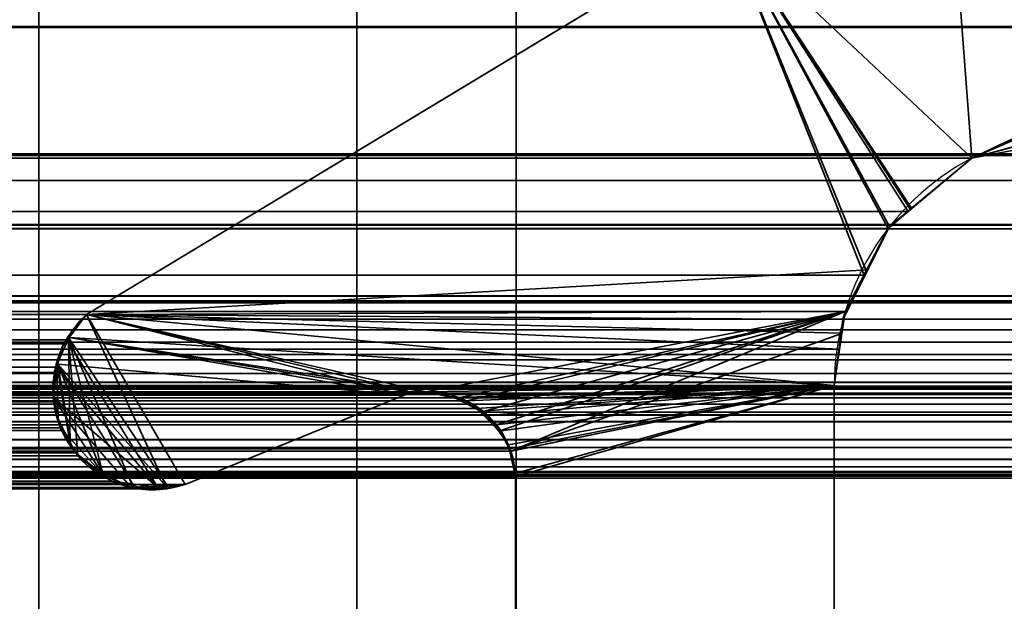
# Model space of a CAD drawing. Header units: millimetres. Extents: x -603 to 3703, y -115 to 249.
# Tile 427 of 656: x 401.44 to 404.53, y 11.15 to 12.98. Entities that reach past the tile are written whole.
import ezdxf

# ---------------------------------------------------------------- set-up
doc = ezdxf.new("R2010")
doc.units = ezdxf.units.MM
doc.layers.add('151', color=7, linetype='Continuous', true_color=0xffffff)

# ---------------------------------------------------------------- blocks, each defined once
blk = doc.blocks.new('UG_SURFACE_001')
at = {"layer": '151', "color": 252, "linetype": 'Continuous', "lineweight": 35}
for points in [[(603, -13.4, 2212.25), (603, 230.4, 2212.25), (-603, 230.4, 2212.25), (-603, -13.4, 2212.25)], [(-453, -13.4, 2062.2499), (-453, 230.4, 2062.2499), (453, 230.4, 2062.2499), (453, -13.4, 2062.2499)]]:
    blk.add_3dface(points, dxfattribs=at)
blk = doc.blocks.new('UG_SURFACE_062')
at = {"layer": '151', "color": 7, "linetype": 'Continuous', "lineweight": 35}
for points in [[(406.2989, 13.0566, 2015.5489), (404.4322, 12.5427, 2013.6821), (404.3656, 13.4315, 2013.6156), (406.7246, 13.9851, 2015.9745)], [(403.663, 13.2666, 2012.913), (404.3656, 13.4315, 2013.6156), (404.4322, 12.5427, 2013.6821), (404.2326, 12.3749, 2013.4826)], [(403.663, 13.2666, 2012.913), (401.6499, 12.0514, 2010.9), (-401.6499, 12.0514, 2010.9), (-403.663, 13.2666, 2012.913)], [(404.0937, 12.1752, 2013.3438), (404.0347, 12.0607, 2013.2847), (401.6499, 12.0514, 2010.9), (403.663, 13.2666, 2012.913)], [(403.663, 13.2666, 2012.913), (404.1691, 12.3216, 2013.4192), (404.0937, 12.1752, 2013.3438)], [(404.2326, 12.3749, 2013.4826), (404.1691, 12.3216, 2013.4192), (403.663, 13.2666, 2012.913)], [(406.9324, 13.231, 2016.1824), (408.4286, 12.9555, 2017.6785), (-408.4429, 13.138, 2017.6928)], [(-408.0881, 13.2339, 2017.338), (-406.3101, 12.8978, 2015.5602), (406.2989, 13.0566, 2015.5489)], [(413.4445, 12.0875, 2022.6946), (411.652, 13.1555, 2020.9019), (-411.652, 13.1555, 2020.9019), (-413.4445, 12.0875, 2022.6946)], [(-410.595, 12.5565, 2019.845), (-408.4429, 13.138, 2017.6928), (408.4286, 12.9555, 2017.6785)], [(406.2989, 13.0566, 2015.5489), (-406.3101, 12.8978, 2015.5602), (-404.4322, 12.5427, 2013.6821)], [(-404.4322, 12.5427, 2013.6821), (404.4322, 12.5427, 2013.6821), (406.2989, 13.0566, 2015.5489)], [(408.4286, 12.9555, 2017.6785), (410.595, 12.5565, 2019.845), (-410.595, 12.5565, 2019.845)], [(-410.7077, 12.4722, 2019.9578), (-410.595, 12.5565, 2019.845), (410.595, 12.5565, 2019.845)], [(410.595, 12.5565, 2019.845), (410.605, 12.552, 2019.855), (-410.7077, 12.4722, 2019.9578)], [(410.605, 12.552, 2019.855), (410.7073, 12.4721, 2019.9573), (-410.7077, 12.4722, 2019.9578)], [(404.4322, 12.5427, 2013.6821), (-404.4322, 12.5427, 2013.6821), (-404.2326, 12.3749, 2013.4826), (404.2326, 12.3749, 2013.4826)], [(410.886, 12.3326, 2020.1359), (-410.8725, 12.3488, 2020.1225), (-410.7077, 12.4722, 2019.9578)], [(-410.7077, 12.4722, 2019.9578), (410.7073, 12.4721, 2019.9573), (410.886, 12.3326, 2020.1359)], [(410.886, 12.3326, 2020.1359), (-410.8901, 12.318, 2020.1402), (-410.8725, 12.3488, 2020.1225)], [(404.1691, 12.3216, 2013.4192), (-404.2326, 12.3749, 2013.4826), (-404.1691, 12.3216, 2013.4192)], [(404.1691, 12.3216, 2013.4192), (404.2326, 12.3749, 2013.4826), (-404.2326, 12.3749, 2013.4826)], [(411.0107, 12.1085, 2020.2608), (-411.0101, 12.1078, 2020.2601), (-410.8901, 12.318, 2020.1402)], [(410.886, 12.3326, 2020.1359), (410.8926, 12.3208, 2020.1426), (-410.8901, 12.318, 2020.1402)], [(-410.8901, 12.318, 2020.1402), (410.8926, 12.3208, 2020.1426), (411.0107, 12.1085, 2020.2608)], [(-404.1691, 12.3216, 2013.4192), (404.0937, 12.1752, 2013.3438), (404.1691, 12.3216, 2013.4192)], [(-404.1691, 12.3216, 2013.4192), (-404.0937, 12.1752, 2013.3438), (404.0937, 12.1752, 2013.3438)], [(404.0347, 12.0607, 2013.2847), (-404.0937, 12.1752, 2013.3438), (-404.0347, 12.0607, 2013.2847)], [(404.0347, 12.0607, 2013.2847), (404.0937, 12.1752, 2013.3438), (-404.0937, 12.1752, 2013.3438)], [(411.0184, 12.0946, 2020.2684), (-411.0196, 12.0912, 2020.2696), (-411.0101, 12.1078, 2020.2601)], [(-411.0101, 12.1078, 2020.2601), (411.0107, 12.1085, 2020.2608), (411.0184, 12.0946, 2020.2684)], [(413.4445, 12.0875, 2022.6946), (-413.4445, 12.0875, 2022.6946), (-413.4978, 12.0368, 2022.7478), (413.4978, 12.0368, 2022.7478)], [(411.0184, 12.0946, 2020.2684), (-411.0615, 11.8663, 2020.3116), (-411.0196, 12.0912, 2020.2696)], [(411.0184, 12.0946, 2020.2684), (411.0615, 11.8663, 2020.3116), (-411.0615, 11.8663, 2020.3116)], [(-404.0347, 12.0607, 2013.2847), (404.0171, 11.9423, 2013.267), (404.0347, 12.0607, 2013.2847)], [(-404.0347, 12.0607, 2013.2847), (-404.0171, 11.9423, 2013.267), (404.0171, 11.9423, 2013.267)], [(-401.5873, 11.9733, 2010.8373), (-401.6499, 12.0514, 2010.9), (401.6499, 12.0514, 2010.9)], [(401.6499, 12.0514, 2010.9), (401.5881, 11.972, 2010.838), (-401.5873, 11.9733, 2010.8373)], [(401.9031, 11.5036, 2011.153), (401.8747, 11.5076, 2011.1246), (401.5881, 11.972, 2010.838), (401.6499, 12.0514, 2010.9)], [(401.6499, 12.0514, 2010.9), (404.0347, 12.0607, 2013.2847), (404.0171, 11.9423, 2013.267)], [(401.6499, 12.0514, 2010.9), (401.96, 11.5173, 2011.21), (401.9031, 11.5036, 2011.153)], [(401.6499, 12.0514, 2010.9), (402.6485, 11.798, 2011.8985), (401.96, 11.5173, 2011.21)], [(401.6499, 12.0514, 2010.9), (402.7161, 11.8082, 2011.9662), (402.682, 11.8051, 2011.9321)], [(402.682, 11.8051, 2011.9321), (402.6485, 11.798, 2011.8985), (401.6499, 12.0514, 2010.9)], [(402.8019, 11.7896, 2012.0518), (402.7161, 11.8082, 2011.9662), (401.6499, 12.0514, 2010.9), (404, 11.8277, 2013.2501)], [(404.0171, 11.9423, 2013.267), (404, 11.8277, 2013.2501), (401.6499, 12.0514, 2010.9)], [(413.5326, 12.0036, 2022.7826), (413.4978, 12.0368, 2022.7478), (-413.4978, 12.0368, 2022.7478), (-413.5326, 12.0036, 2022.7826)], [(-413.5326, 12.0036, 2022.7826), (-413.5506, 11.9642, 2022.8007), (413.5506, 11.9642, 2022.8007)], [(-413.5326, 12.0036, 2022.7826), (413.5506, 11.9642, 2022.8007), (413.5326, 12.0036, 2022.7826)], [(413.5506, 11.9642, 2022.8007), (-413.5506, 11.9642, 2022.8007), (-413.5682, 11.9257, 2022.8181), (413.5682, 11.9257, 2022.8181)], [(-401.5826, 11.9675, 2010.8325), (-401.5873, 11.9733, 2010.8373), (401.5881, 11.972, 2010.838)], [(-401.5826, 11.9675, 2010.8325), (401.5881, 11.972, 2010.838), (401.5783, 11.9593, 2010.8283)], [(401.5783, 11.9593, 2010.8283), (-401.5528, 11.8865, 2010.8027), (-401.5826, 11.9675, 2010.8325)], [(401.5783, 11.9593, 2010.8283), (401.5539, 11.8859, 2010.8039), (-401.5528, 11.8865, 2010.8027)], [(401.5539, 11.8859, 2010.8039), (401.5783, 11.9593, 2010.8283), (401.5881, 11.972, 2010.838), (401.8747, 11.5076, 2011.1246)], [(413.5758, 11.9091, 2022.8257), (413.5682, 11.9257, 2022.8181), (-413.5682, 11.9257, 2022.8181), (-413.5758, 11.9091, 2022.8257)], [(404.0171, 11.9423, 2013.267), (-404.0171, 11.9423, 2013.267), (-404, 11.8277, 2013.2501), (404, 11.8277, 2013.2501)], [(-413.5758, 11.9091, 2022.8257), (-413.5839, 11.838, 2022.8338), (413.5839, 11.838, 2022.8338)], [(-413.5758, 11.9091, 2022.8257), (413.5839, 11.838, 2022.8338), (413.5758, 11.9091, 2022.8257)], [(-401.5502, 11.8796, 2010.8001), (-401.5528, 11.8865, 2010.8027), (401.5539, 11.8859, 2010.8039)], [(-401.5502, 11.8796, 2010.8001), (401.5539, 11.8859, 2010.8039), (401.5482, 11.8687, 2010.7982)], [(401.8747, 11.5076, 2011.1246), (401.5464, 11.7907, 2010.7963), (401.5482, 11.8687, 2010.7982), (401.5539, 11.8859, 2010.8039)], [(-411.0615, 6.7187, 2020.3116), (-411.0615, 11.8663, 2020.3116), (411.0615, 11.8663, 2020.3116), (411.0615, 6.7187, 2020.3116)], [(401.5482, 11.8687, 2010.7982), (-401.5448, 11.7907, 2010.7949), (-401.5502, 11.8796, 2010.8001)], [(401.5482, 11.8687, 2010.7982), (401.5464, 11.7907, 2010.7963), (-401.5448, 11.7907, 2010.7949)], [(413.5854, 11.8249, 2022.8353), (-413.5839, 11.838, 2022.8338), (-413.5854, 11.8249, 2022.8353)], [(-413.5854, 11.8249, 2022.8353), (-413.572, 11.7445, 2022.8219), (413.572, 11.7445, 2022.8219), (413.5854, 11.8249, 2022.8353)], [(413.5854, 11.8249, 2022.8353), (413.5839, 11.838, 2022.8338), (-413.5839, 11.838, 2022.8338)], [(412.3439, 11.826, 2021.5938), (-412.3857, 11.8169, 2021.6358), (-412.3131, 11.8159, 2021.5631)], [(412.3439, 11.826, 2021.5938), (412.3856, 11.8193, 2021.6355), (-412.3857, 11.8169, 2021.6358)], [(-412.3131, 11.8159, 2021.5631), (412.3137, 11.8195, 2021.5638), (412.3439, 11.826, 2021.5938)], [(-404, 11.8277, 2013.2501), (-404, 5.7035, 2013.2501), (404, 5.7035, 2013.2501), (404, 11.8277, 2013.2501)], [(404, 11.8277, 2013.2501), (402.8453, 11.7801, 2012.0952), (402.8019, 11.7896, 2012.0518)], [(402.8748, 11.7564, 2012.1248), (402.8453, 11.7801, 2012.0952), (404, 11.8277, 2013.2501)], [(404, 11.8277, 2013.2501), (402.9386, 11.705, 2012.1887), (402.8748, 11.7564, 2012.1248)], [(402.9801, 11.6291, 2012.2302), (402.9388, 11.7047, 2012.1887), (402.9386, 11.705, 2012.1887), (404, 11.8277, 2013.2501)], [(404, 11.8277, 2013.2501), (402.9838, 11.6222, 2012.2337), (402.9801, 11.6291, 2012.2302)], [(402.9963, 11.5516, 2012.2464), (402.9838, 11.6222, 2012.2337), (404, 11.8277, 2013.2501)], [(404, 11.8277, 2013.2501), (402.9979, 11.5427, 2012.2478), (402.9963, 11.5516, 2012.2464)], [(402.9979, 7.7467, 2012.2478), (402.9979, 11.5427, 2012.2478), (404, 11.8277, 2013.2501), (404, 5.7035, 2013.2501)], [(412.3996, 11.8171, 2021.6496), (413.1971, 11.5484, 2022.4471), (-413.1971, 11.5484, 2022.4471), (-412.3996, 11.8171, 2021.6496)], [(412.3996, 11.8171, 2021.6496), (-412.3996, 11.8171, 2021.6496), (-412.3857, 11.8169, 2021.6358)], [(-412.3857, 11.8169, 2021.6358), (412.3856, 11.8193, 2021.6355), (412.3996, 11.8171, 2021.6496)], [(412.3137, 11.8195, 2021.5638), (-412.3131, 11.8159, 2021.5631), (-412.26, 11.8152, 2021.5101)], [(-412.26, 11.8152, 2021.5101), (412.2388, 11.8035, 2021.4889), (412.3137, 11.8195, 2021.5638)], [(-412.26, 11.8152, 2021.5101), (-412.2396, 11.8032, 2021.4896), (412.2388, 11.8035, 2021.4889)], [(412.2226, 11.8, 2021.4727), (412.2388, 11.8035, 2021.4889), (-412.2396, 11.8032, 2021.4896)], [(412.2042, 11.7898, 2021.4543), (-412.2396, 11.8032, 2021.4896), (-412.1823, 11.7697, 2021.4324)], [(412.2042, 11.7898, 2021.4543), (412.2226, 11.8, 2021.4727), (-412.2396, 11.8032, 2021.4896)], [(402.8019, 11.7896, 2012.0518), (-402.8019, 11.7896, 2012.0518), (-402.7161, 11.8082, 2011.9662), (402.7161, 11.8082, 2011.9662)], [(402.682, 11.8051, 2011.9321), (-402.7161, 11.8082, 2011.9662), (-402.682, 11.8051, 2011.9321)], [(402.682, 11.8051, 2011.9321), (402.7161, 11.8082, 2011.9662), (-402.7161, 11.8082, 2011.9662)], [(-402.682, 11.8051, 2011.9321), (402.6485, 11.798, 2011.8985), (402.682, 11.8051, 2011.9321)], [(-402.682, 11.8051, 2011.9321), (-402.6485, 11.798, 2011.8985), (402.6485, 11.798, 2011.8985)], [(401.96, 11.5173, 2011.21), (402.6485, 11.798, 2011.8985), (-402.6485, 11.798, 2011.8985), (-401.96, 11.5173, 2011.21)], [(-401.5656, 11.7002, 2010.8156), (401.5464, 11.7907, 2010.7963), (401.5461, 11.777, 2010.7961)], [(-401.5656, 11.7002, 2010.8156), (-401.5448, 11.7899, 2010.7949), (401.5464, 11.7907, 2010.7963)], [(-401.5448, 11.7899, 2010.7949), (-401.5448, 11.7907, 2010.7949), (401.5464, 11.7907, 2010.7963)], [(401.5689, 11.6953, 2010.819), (401.5461, 11.777, 2010.7961), (401.5464, 11.7907, 2010.7963), (401.7019, 11.5484, 2010.952)], [(401.5464, 11.7907, 2010.7963), (401.8747, 11.5076, 2011.1246), (401.7785, 11.5211, 2011.0285)], [(401.7785, 11.5211, 2011.0285), (401.7296, 11.528, 2010.9797), (401.7019, 11.5484, 2010.952), (401.5464, 11.7907, 2010.7963)], [(-412.1823, 11.7697, 2021.4324), (412.1832, 11.7696, 2021.4331), (412.2042, 11.7898, 2021.4543)], [(412.1832, 11.7696, 2021.4331), (-412.1823, 11.7697, 2021.4324), (-412.1634, 11.7586, 2021.4133)], [(-412.1634, 11.7586, 2021.4133), (412.1262, 11.7148, 2021.3761), (412.1832, 11.7696, 2021.4331)], [(402.8453, 11.7801, 2012.0952), (-402.8748, 11.7564, 2012.1248), (-402.8453, 11.7801, 2012.0952)], [(402.8453, 11.7801, 2012.0952), (402.8748, 11.7564, 2012.1248), (-402.8748, 11.7564, 2012.1248)], [(-402.8453, 11.7801, 2012.0952), (-402.8019, 11.7896, 2012.0518), (402.8019, 11.7896, 2012.0518), (402.8453, 11.7801, 2012.0952)], [(401.5461, 11.777, 2010.7961), (-401.5684, 11.6955, 2010.8185), (-401.5656, 11.7002, 2010.8156)], [(401.5461, 11.777, 2010.7961), (401.5689, 11.6953, 2010.819), (-401.5684, 11.6955, 2010.8185)], [(413.572, 11.7445, 2022.8219), (-413.572, 11.7445, 2022.8219), (-413.5677, 11.736, 2022.8176), (413.5677, 11.736, 2022.8176)], [(413.5677, 11.736, 2022.8176), (-413.5677, 11.736, 2022.8176), (-413.5287, 11.6585, 2022.7787)], [(413.5287, 11.6585, 2022.7787), (413.5677, 11.736, 2022.8176), (-413.5287, 11.6585, 2022.7787)], [(-412.1634, 11.7586, 2021.4133), (-412.1286, 11.7112, 2021.3785), (412.1262, 11.7148, 2021.3761)], [(-402.9386, 11.705, 2012.1887), (-402.8748, 11.7564, 2012.1248), (402.8748, 11.7564, 2012.1248), (402.9386, 11.705, 2012.1887)], [(412.1259, 11.7145, 2021.3759), (412.1262, 11.7148, 2021.3761), (-412.1286, 11.7112, 2021.3785)], [(412.1259, 11.7145, 2021.3759), (-412.1286, 11.7112, 2021.3785), (-412.1071, 11.6819, 2021.3571)], [(-412.1071, 11.6819, 2021.3571), (412.0888, 11.6334, 2021.3387), (412.1259, 11.7145, 2021.3759)], [(402.9801, 11.6291, 2012.2302), (-402.9801, 11.6291, 2012.2302), (-402.9388, 11.7047, 2012.1887), (402.9388, 11.7047, 2012.1887)], [(402.9388, 11.7047, 2012.1887), (-402.9388, 11.7047, 2012.1887), (-402.9386, 11.705, 2012.1887)], [(402.9386, 11.705, 2012.1887), (402.9388, 11.7047, 2012.1887), (-402.9386, 11.705, 2012.1887)], [(-412.1071, 11.6819, 2021.3571), (-412.0888, 11.6334, 2021.3387), (412.0888, 11.6334, 2021.3387)], [(401.5713, 11.6865, 2010.8213), (-401.6166, 11.6167, 2010.8666), (-401.5684, 11.6955, 2010.8185)], [(401.5713, 11.6865, 2010.8213), (401.6164, 11.6165, 2010.8664), (-401.6166, 11.6167, 2010.8666)], [(-401.5684, 11.6955, 2010.8185), (401.5689, 11.6953, 2010.819), (401.5713, 11.6865, 2010.8213)], [(401.7019, 11.5484, 2010.952), (401.6164, 11.6165, 2010.8664), (401.5713, 11.6865, 2010.8213), (401.5689, 11.6953, 2010.819)], [(-413.5287, 11.6585, 2022.7787), (-413.5278, 11.6576, 2022.7778), (413.5278, 11.6576, 2022.7778), (413.5287, 11.6585, 2022.7787)], [(413.5278, 11.6576, 2022.7778), (-413.5278, 11.6576, 2022.7778), (-413.4589, 11.5964, 2022.7089), (413.4589, 11.5964, 2022.7089)], [(412.0888, 7.3541, 2021.3387), (412.0888, 11.6334, 2021.3387), (-412.0888, 11.6334, 2021.3387), (-412.0888, 7.3541, 2021.3387)], [(402.9838, 11.6222, 2012.2337), (-402.9963, 11.5516, 2012.2464), (-402.9838, 11.6222, 2012.2337)], [(402.9838, 11.6222, 2012.2337), (402.9963, 11.5516, 2012.2464), (-402.9963, 11.5516, 2012.2464)], [(-402.9838, 11.6222, 2012.2337), (-402.9801, 11.6291, 2012.2302), (402.9801, 11.6291, 2012.2302), (402.9838, 11.6222, 2012.2337)], [(-401.6545, 11.5755, 2010.9046), (401.6227, 11.6068, 2010.8726), (401.7019, 11.5484, 2010.952)], [(-401.6545, 11.5755, 2010.9046), (-401.6227, 11.6068, 2010.8726), (401.6227, 11.6068, 2010.8726)], [(-401.6227, 11.6068, 2010.8726), (-401.6166, 11.6167, 2010.8666), (401.6164, 11.6165, 2010.8664)], [(401.6164, 11.6165, 2010.8664), (401.6227, 11.6068, 2010.8726), (-401.6227, 11.6068, 2010.8726)], [(401.7019, 11.5484, 2010.952), (401.6227, 11.6068, 2010.8726), (401.6164, 11.6165, 2010.8664)], [(413.4589, 11.5964, 2022.7089), (-413.4589, 11.5964, 2022.7089), (-413.4325, 11.573, 2022.6824)], [(413.4325, 11.573, 2022.6824), (413.4589, 11.5964, 2022.7089), (-413.4325, 11.573, 2022.6824)], [(401.7019, 11.5484, 2010.952), (-401.7021, 11.5516, 2010.952), (-401.6545, 11.5755, 2010.9046)], [(413.4017, 11.558, 2022.6517), (-413.4325, 11.573, 2022.6824), (-413.4017, 11.558, 2022.6517)], [(413.4017, 11.558, 2022.6517), (413.4325, 11.573, 2022.6824), (-413.4325, 11.573, 2022.6824)], [(-413.4017, 11.558, 2022.6517), (-413.3787, 11.5549, 2022.6288), (413.3787, 11.5549, 2022.6288), (413.4017, 11.558, 2022.6517)], [(413.3787, 11.5549, 2022.6288), (-413.3787, 11.5549, 2022.6288), (-413.2904, 11.543, 2022.5403), (413.2904, 11.543, 2022.5403)], [(413.2478, 11.5372, 2022.4979), (-413.2904, 11.543, 2022.5403), (-413.2478, 11.5372, 2022.4979)], [(413.2478, 11.5372, 2022.4979), (413.2904, 11.543, 2022.5403), (-413.2904, 11.543, 2022.5403)], [(-413.2478, 11.5372, 2022.4979), (413.1971, 11.5484, 2022.4471), (413.2478, 11.5372, 2022.4979)], [(-413.2478, 11.5372, 2022.4979), (-413.1971, 11.5484, 2022.4471), (413.1971, 11.5484, 2022.4471)], [(402.9979, 11.5427, 2012.2478), (-402.9979, 11.5427, 2012.2478), (-402.9963, 11.5516, 2012.2464), (402.9963, 11.5516, 2012.2464)], [(402.9979, 11.5427, 2012.2478), (402.9979, 7.7467, 2012.2478), (-402.9979, 7.7467, 2012.2478), (-402.9979, 11.5427, 2012.2478)], [(401.7296, 11.528, 2010.9797), (-401.7784, 11.5132, 2011.0283), (-401.7021, 11.5516, 2010.952)], [(-401.7021, 11.5516, 2010.952), (401.7019, 11.5484, 2010.952), (401.7296, 11.528, 2010.9797)], [(-401.96, 11.5173, 2011.21), (-401.8739, 11.5128, 2011.1239), (401.8747, 11.5076, 2011.1246)], [(401.8747, 11.5076, 2011.1246), (401.9031, 11.5036, 2011.153), (-401.96, 11.5173, 2011.21)], [(401.9031, 11.5036, 2011.153), (401.96, 11.5173, 2011.21), (-401.96, 11.5173, 2011.21)], [(401.8747, 11.5076, 2011.1246), (-401.8739, 11.5128, 2011.1239), (-401.7878, 11.5084, 2011.0378)], [(-401.7878, 11.5084, 2011.0378), (401.7785, 11.5211, 2011.0285), (401.8747, 11.5076, 2011.1246)], [(-401.7878, 11.5084, 2011.0378), (-401.7784, 11.5132, 2011.0283), (401.7785, 11.5211, 2011.0285)], [(401.7296, 11.528, 2010.9797), (401.7785, 11.5211, 2011.0285), (-401.7784, 11.5132, 2011.0283)]]:
    blk.add_3dface(points, dxfattribs=at)
blk = doc.blocks.new('UG_SURFACE_063')
at = {"layer": '151', "color": 7, "linetype": 'Continuous', "lineweight": 35}
for points in [[(406.343, 13.8955, 2015.5931), (403.663, 13.2666, 2012.913), (404.4322, 12.5427, 2013.6821), (405.9314, 12.8262, 2015.1813)], [(405.0178, 12.7957, -8.75), (404.4322, 12.5427, -8.75), (403.663, 13.2666, -8.75), (405.1524, 13.8851, -8.75)], [(403.663, 13.2666, -8.75), (401.6499, 12.0514, -8.75), (401.6499, 12.0514, 2010.9), (403.663, 13.2666, 2012.913)], [(401.6499, 12.0514, -8.75), (403.663, 13.2666, -8.75), (404.1743, 12.3282, -8.75), (404.1058, 12.1916, -8.75)], [(403.663, 13.2666, 2012.913), (401.6499, 12.0514, 2010.9), (404.0347, 12.0607, 2013.2847), (404.1008, 12.1889, 2013.3507)], [(403.663, 13.2666, -8.75), (404.4322, 12.5427, -8.75), (404.243, 12.3854, -8.75)], [(404.243, 12.3854, -8.75), (404.1743, 12.3282, -8.75), (403.663, 13.2666, -8.75)], [(403.663, 13.2666, 2012.913), (404.1691, 12.3216, 2013.4192), (404.2403, 12.3814, 2013.4904)], [(404.2403, 12.3814, 2013.4904), (404.4322, 12.5427, 2013.6821), (403.663, 13.2666, 2012.913)], [(404.1008, 12.1889, 2013.3507), (404.1691, 12.3216, 2013.4192), (403.663, 13.2666, 2012.913)], [(405.9286, 12.9478, -8.75), (405.9314, 12.8262, 2015.1813), (404.4322, 12.5427, 2013.6821)], [(404.4322, 12.5427, 2013.6821), (405.0178, 12.7957, -8.75), (405.9286, 12.9478, -8.75)], [(404.4322, 12.5427, 2013.6821), (404.4322, 12.5427, -8.75), (405.0178, 12.7957, -8.75)], [(404.4322, 12.5427, -8.75), (404.4322, 12.5427, 2013.6821), (404.2403, 12.3814, 2013.4904)], [(404.2403, 12.3814, 2013.4904), (404.243, 12.3854, -8.75), (404.4322, 12.5427, -8.75)], [(404.243, 12.3854, -8.75), (404.2403, 12.3814, 2013.4904), (404.1691, 12.3216, 2013.4192)], [(404.1691, 12.3216, 2013.4192), (404.1743, 12.3282, -8.75), (404.243, 12.3854, -8.75)], [(404.1691, 12.3216, 2013.4192), (404.1008, 12.1889, 2013.3507), (404.1058, 12.1916, -8.75)], [(404.1691, 12.3216, 2013.4192), (404.1058, 12.1916, -8.75), (404.1743, 12.3282, -8.75)], [(404.1058, 12.1916, -8.75), (404.0276, 12.0359, -8.75), (401.6499, 12.0514, -8.75)], [(404.0276, 12.0359, -8.75), (404.1058, 12.1916, -8.75), (404.1008, 12.1889, 2013.3507)], [(404.0276, 12.0359, -8.75), (404.1008, 12.1889, 2013.3507), (404.0347, 12.0607, 2013.2847)], [(401.6499, 12.0514, -8.75), (401.5957, 11.9786, -8.75), (401.5933, 11.9786, 2010.8433)], [(401.5933, 11.9786, 2010.8433), (401.6499, 12.0514, 2010.9), (401.6499, 12.0514, -8.75)], [(401.6499, 12.0514, 2010.9), (401.5933, 11.9786, 2010.8433), (401.9032, 11.5143, 2011.1532), (401.96, 11.5173, 2011.21)], [(404.0219, 11.9929, -8.75), (404, 11.8277, -8.75), (401.5957, 11.9786, -8.75), (401.6499, 12.0514, -8.75)], [(402.682, 11.8051, 2011.9321), (402.7161, 11.8082, 2011.9662), (404.0347, 12.0607, 2013.2847), (401.6499, 12.0514, 2010.9)], [(401.6499, 12.0514, -8.75), (404.0276, 12.0359, -8.75), (404.0219, 11.9929, -8.75)], [(401.6499, 12.0514, 2010.9), (402.6485, 11.798, 2011.8985), (402.682, 11.8051, 2011.9321)], [(401.96, 11.5173, 2011.21), (402.6485, 11.798, 2011.8985), (401.6499, 12.0514, 2010.9)], [(404.0347, 12.0607, 2013.2847), (402.7161, 11.8082, 2011.9662), (402.8116, 11.7875, 2012.0616)], [(402.8116, 11.7875, 2012.0616), (402.8453, 11.7801, 2012.0952), (404.0347, 12.0607, 2013.2847)], [(404.0347, 12.0607, 2013.2847), (402.8453, 11.7801, 2012.0952), (402.8899, 11.7442, 2012.1398)], [(402.8899, 11.7442, 2012.1398), (402.9386, 11.705, 2012.1887), (404.0347, 12.0607, 2013.2847)], [(404.0347, 12.0607, 2013.2847), (402.9386, 11.705, 2012.1887), (402.9489, 11.6862, 2012.1989)], [(402.9489, 11.6862, 2012.1989), (402.9838, 11.6222, 2012.2337), (404.0347, 12.0607, 2013.2847)], [(404.0244, 11.9915, 2013.2744), (404.0347, 12.0607, 2013.2847), (402.9838, 11.6222, 2012.2337)], [(404.0347, 12.0607, 2013.2847), (404.0219, 11.9929, -8.75), (404.0276, 12.0359, -8.75)], [(404.0347, 12.0607, 2013.2847), (404.0244, 11.9915, 2013.2744), (404.0219, 11.9929, -8.75)], [(401.5957, 11.9786, -8.75), (401.5724, 11.9473, -8.75), (401.557, 11.8953, 2010.807)], [(401.557, 11.8953, 2010.807), (401.5783, 11.9593, 2010.8283), (401.5957, 11.9786, -8.75)], [(401.5985, 11.6444, 2010.8485), (401.5933, 11.9786, 2010.8433), (401.5783, 11.9593, 2010.8283), (401.557, 11.8953, 2010.807)], [(401.5595, 11.8957, -8.75), (401.5724, 11.9473, -8.75), (401.5957, 11.9786, -8.75), (402.6485, 11.798, -8.75)], [(401.5783, 11.9593, 2010.8283), (401.5933, 11.9786, 2010.8433), (401.5957, 11.9786, -8.75)], [(401.5933, 11.9786, 2010.8433), (401.5985, 11.6444, 2010.8485), (401.6227, 11.6068, 2010.8726)], [(401.6227, 11.6068, 2010.8726), (401.6545, 11.5755, 2010.9046), (401.7015, 11.5519, 2010.9515), (401.5933, 11.9786, 2010.8433)], [(401.7015, 11.5519, 2010.9515), (401.7878, 11.5084, 2011.0378), (401.7972, 11.5089, 2011.0471), (401.5933, 11.9786, 2010.8433)], [(401.7972, 11.5089, 2011.0471), (401.9032, 11.5143, 2011.1532), (401.5933, 11.9786, 2010.8433)], [(401.5957, 11.9786, -8.75), (402.7161, 11.8082, -8.75), (402.682, 11.8051, -8.75)], [(402.682, 11.8051, -8.75), (402.6485, 11.798, -8.75), (401.5957, 11.9786, -8.75)], [(402.7161, 11.8082, -8.75), (401.5957, 11.9786, -8.75), (404, 11.8277, -8.75)], [(404.0244, 11.9915, 2013.2744), (402.9838, 11.6222, 2012.2337), (402.9839, 11.6216, 2012.234)], [(402.9839, 11.6216, 2012.234), (402.9979, 11.5427, 2012.2478), (404, 11.8277, 2013.2501), (404.0244, 11.9915, 2013.2744)], [(404.0219, 11.9929, -8.75), (404.0244, 11.9915, 2013.2744), (404, 11.8277, 2013.2501)], [(404, 11.8277, 2013.2501), (404, 11.8277, -8.75), (404.0219, 11.9929, -8.75)], [(401.5724, 11.9473, -8.75), (401.5595, 11.8957, -8.75), (401.557, 11.8953, 2010.807)], [(401.5595, 11.8957, -8.75), (401.5443, 11.835, -8.75), (401.5469, 11.8101, 2010.7968)], [(401.5478, 11.8108, -8.75), (401.5443, 11.835, -8.75), (401.5595, 11.8957, -8.75)], [(401.5469, 11.8101, 2010.7968), (401.5482, 11.8687, 2010.7982), (401.5595, 11.8957, -8.75)], [(401.5607, 11.7246, 2010.8106), (401.557, 11.8953, 2010.807), (401.5482, 11.8687, 2010.7982), (401.5469, 11.8101, 2010.7968)], [(401.5595, 11.8957, -8.75), (401.6005, 11.644, -8.75), (401.5605, 11.7233, -8.75), (401.5478, 11.8108, -8.75)], [(401.5482, 11.8687, 2010.7982), (401.557, 11.8953, 2010.807), (401.5595, 11.8957, -8.75)], [(401.5607, 11.7246, 2010.8106), (401.5713, 11.6865, 2010.8213), (401.5985, 11.6444, 2010.8485), (401.557, 11.8953, 2010.807)], [(401.5595, 11.8957, -8.75), (401.7024, 11.5477, -8.75), (401.6227, 11.6068, -8.75), (401.6005, 11.644, -8.75)], [(401.5595, 11.8957, -8.75), (401.7987, 11.5127, -8.75), (401.7276, 11.529, -8.75), (401.7024, 11.5477, -8.75)], [(401.5595, 11.8957, -8.75), (402.6485, 11.798, -8.75), (401.96, 11.5173, -8.75), (401.9027, 11.5083, -8.75)], [(401.9027, 11.5083, -8.75), (401.8523, 11.5004, -8.75), (401.7987, 11.5127, -8.75), (401.5595, 11.8957, -8.75)], [(401.5443, 11.835, -8.75), (401.5478, 11.8108, -8.75), (401.5469, 11.8101, 2010.7968)], [(402.8117, 11.7909, -8.75), (402.7161, 11.8082, -8.75), (404, 11.8277, -8.75)], [(404, 11.8277, -8.75), (402.8279, 11.7879, -8.75), (402.8117, 11.7909, -8.75)], [(402.8906, 11.7476, -8.75), (402.8279, 11.7879, -8.75), (404, 11.8277, -8.75)], [(404, 11.8277, -8.75), (402.9121, 11.7338, -8.75), (402.8906, 11.7476, -8.75)], [(402.9461, 11.685, -8.75), (402.9121, 11.7338, -8.75), (404, 11.8277, -8.75)], [(404, 11.8277, -8.75), (402.9763, 11.6419, -8.75), (402.9461, 11.685, -8.75)], [(402.9808, 11.6209, -8.75), (402.9763, 11.6419, -8.75), (404, 11.8277, -8.75)], [(404, 11.8277, -8.75), (402.9979, 11.5427, -8.75), (402.9808, 11.6209, -8.75)], [(404, 11.8277, -8.75), (404, 5.7035, -8.75), (402.9979, 7.7467, -8.75), (402.9979, 11.5427, -8.75)], [(404, 5.7035, 2013.2501), (404, 11.8277, 2013.2501), (402.9979, 11.5427, 2012.2478), (402.9979, 7.7467, 2012.2478)], [(404, 11.8277, 2013.2501), (404, 5.7035, 2013.2501), (404, 5.7035, -8.75), (404, 11.8277, -8.75)], [(401.5461, 11.777, 2010.7961), (401.5478, 11.8108, -8.75), (401.5605, 11.7233, -8.75)], [(401.5461, 11.777, 2010.7961), (401.5469, 11.8101, 2010.7968), (401.5478, 11.8108, -8.75)], [(401.5469, 11.8101, 2010.7968), (401.5461, 11.777, 2010.7961), (401.5607, 11.7246, 2010.8106)], [(401.96, 11.5173, -8.75), (402.6485, 11.798, -8.75), (402.6485, 11.798, 2011.8985), (401.96, 11.5173, 2011.21)], [(402.682, 11.8051, 2011.9321), (402.6485, 11.798, -8.75), (402.682, 11.8051, -8.75)], [(402.682, 11.8051, 2011.9321), (402.6485, 11.798, 2011.8985), (402.6485, 11.798, -8.75)], [(402.682, 11.8051, -8.75), (402.7161, 11.8082, 2011.9662), (402.682, 11.8051, 2011.9321)], [(402.682, 11.8051, -8.75), (402.7161, 11.8082, -8.75), (402.7161, 11.8082, 2011.9662)], [(402.8117, 11.7909, -8.75), (402.8116, 11.7875, 2012.0616), (402.7161, 11.8082, 2011.9662)], [(402.7161, 11.8082, 2011.9662), (402.7161, 11.8082, -8.75), (402.8117, 11.7909, -8.75)], [(402.8116, 11.7875, 2012.0616), (402.8117, 11.7909, -8.75), (402.8279, 11.7879, -8.75)], [(401.5605, 11.7233, -8.75), (401.5607, 11.7246, 2010.8106), (401.5461, 11.777, 2010.7961)], [(402.8116, 11.7875, 2012.0616), (402.8279, 11.7879, -8.75), (402.8906, 11.7476, -8.75)], [(402.8906, 11.7476, -8.75), (402.8453, 11.7801, 2012.0952), (402.8116, 11.7875, 2012.0616)], [(402.8906, 11.7476, -8.75), (402.8899, 11.7442, 2012.1398), (402.8453, 11.7801, 2012.0952)], [(402.8899, 11.7442, 2012.1398), (402.8906, 11.7476, -8.75), (402.9121, 11.7338, -8.75)], [(402.9461, 11.685, -8.75), (402.9386, 11.705, 2012.1887), (402.8899, 11.7442, 2012.1398)], [(402.8899, 11.7442, 2012.1398), (402.9121, 11.7338, -8.75), (402.9461, 11.685, -8.75)], [(401.5713, 11.6865, 2010.8213), (401.5607, 11.7246, 2010.8106), (401.5605, 11.7233, -8.75)], [(401.5713, 11.6865, 2010.8213), (401.5605, 11.7233, -8.75), (401.5628, 11.7075, -8.75)], [(401.6005, 11.644, -8.75), (401.5628, 11.7075, -8.75), (401.5605, 11.7233, -8.75)], [(401.5628, 11.7075, -8.75), (401.5985, 11.6444, 2010.8485), (401.5713, 11.6865, 2010.8213)], [(401.5628, 11.7075, -8.75), (401.6005, 11.644, -8.75), (401.5985, 11.6444, 2010.8485)], [(402.9461, 11.685, -8.75), (402.9489, 11.6862, 2012.1989), (402.9386, 11.705, 2012.1887)], [(402.9489, 11.6862, 2012.1989), (402.9461, 11.685, -8.75), (402.9763, 11.6419, -8.75)], [(402.9763, 11.6419, -8.75), (402.9838, 11.6222, 2012.2337), (402.9489, 11.6862, 2012.1989)], [(401.6227, 11.6068, -8.75), (401.6227, 11.6068, 2010.8726), (401.5985, 11.6444, 2010.8485)], [(401.5985, 11.6444, 2010.8485), (401.6005, 11.644, -8.75), (401.6227, 11.6068, -8.75)], [(402.9838, 11.6222, 2012.2337), (402.9763, 11.6419, -8.75), (402.9808, 11.6209, -8.75)], [(401.6545, 11.5755, 2010.9046), (401.6227, 11.6068, -8.75), (401.7024, 11.5477, -8.75)], [(401.6545, 11.5755, 2010.9046), (401.6227, 11.6068, 2010.8726), (401.6227, 11.6068, -8.75)], [(402.9808, 11.6209, -8.75), (402.9839, 11.6216, 2012.234), (402.9838, 11.6222, 2012.2337)], [(402.9839, 11.6216, 2012.234), (402.9808, 11.6209, -8.75), (402.9979, 11.5427, -8.75)], [(402.9979, 11.5427, -8.75), (402.9979, 11.5427, 2012.2478), (402.9839, 11.6216, 2012.234)], [(401.7024, 11.5477, -8.75), (401.7015, 11.5519, 2010.9515), (401.6545, 11.5755, 2010.9046)], [(401.7878, 11.5084, 2011.0378), (401.7015, 11.5519, 2010.9515), (401.7024, 11.5477, -8.75)], [(401.7878, 11.5084, 2011.0378), (401.7024, 11.5477, -8.75), (401.7276, 11.529, -8.75)], [(402.9979, 11.5427, -8.75), (402.9979, 7.7467, -8.75), (402.9979, 7.7467, 2012.2478), (402.9979, 11.5427, 2012.2478)], [(401.7878, 11.5084, 2011.0378), (401.7276, 11.529, -8.75), (401.7987, 11.5127, -8.75)], [(401.7987, 11.5127, -8.75), (401.7972, 11.5089, 2011.0471), (401.7878, 11.5084, 2011.0378)], [(401.8523, 11.5004, -8.75), (401.9032, 11.5143, 2011.1532), (401.7972, 11.5089, 2011.0471)], [(401.7972, 11.5089, 2011.0471), (401.7987, 11.5127, -8.75), (401.8523, 11.5004, -8.75)], [(401.8523, 11.5004, -8.75), (401.9027, 11.5083, -8.75), (401.9032, 11.5143, 2011.1532)], [(401.9032, 11.5143, 2011.1532), (401.9027, 11.5083, -8.75), (401.96, 11.5173, -8.75)], [(401.96, 11.5173, -8.75), (401.96, 11.5173, 2011.21), (401.9032, 11.5143, 2011.1532)]]:
    blk.add_3dface(points, dxfattribs=at)
blk = doc.blocks.new('UG_SURFACE_065')
at = {"layer": '151', "color": 252, "linetype": 'Continuous', "lineweight": 35}
for points in [[(360.7, 13.42, 2010.7501), (402.5, 13.42, 2010.7501), (402.5, 9.5, 2010.7501)], [(402.5, 9.5, 2010.7501), (398, 5, 2010.7501), (360.7, 13, 2010.7501), (360.7, 13.42, 2010.7501)], [(360.7, 13.42, 2012.2499), (360.7, 13, 2012.2499), (398, 5, 2012.2499), (402.5, 9.5, 2012.2499)], [(402.5, 9.5, 2012.2499), (402.5, 13.42, 2012.2499), (360.7, 13.42, 2012.2499)], [(402.5, 13.42, 2012.2499), (402.5, 9.5, 2012.2499), (402.5, 9.5, 2010.7501), (402.5, 13.42, 2010.7501)]]:
    blk.add_3dface(points, dxfattribs=at)
blk = doc.blocks.new('UG_SURFACE_066')
at = {"layer": '151', "color": 252, "linetype": 'Continuous', "lineweight": 35}
for points in [[(401.5, 13.42, 2008.25), (401.5, 5, 2008.25), (403, 5, 2008.25), (403, 13.42, 2008.25)], [(403, 13.42, -6.75), (403, 5, -6.75), (401.5, 5, -6.75), (401.5, 13.42, -6.75)], [(401.5, 13, 1611.55), (401.5, 13.42, 1317.45), (401.5, 5, 2008.25)], [(401.5, 13.42, 1317.45), (401.5, 13, 1317.45), (401.5, 5, 2008.25)], [(401.5, 13, 1922.05), (401.5, 13.42, 1627.95), (401.5, 5, 2008.25)], [(401.5, 13.42, 1627.95), (401.5, 13, 1627.95), (401.5, 5, 2008.25)], [(401.5, 5, 2008.25), (401.5, 13.42, 2008.25), (401.5, 13.42, 1938.45), (401.5, 13, 1938.45)], [(401.5, 13, 59.05), (401.5, 13.42, 59.05), (401.5, 13.42, -6.75), (401.5, 5, -6.75)], [(403, 13, 1938.45), (403, 13.42, 1938.45), (403, 13.42, 2008.25), (403, 5, 2008.25)], [(403, 13, 385.95), (403, 13.42, 680.05), (403, 5, -6.75)], [(403, 13.42, 680.05), (403, 13, 680.05), (403, 5, -6.75)], [(403, 13, 75.45), (403, 13.42, 369.55), (403, 5, -6.75)], [(403, 13.42, 369.55), (403, 13, 369.55), (403, 5, -6.75)], [(403, 5, -6.75), (403, 13.42, -6.75), (403, 13.42, 59.05), (403, 13, 59.05)], [(401.5, 5, -6.75), (401.5, 13, 75.45), (401.5, 13, 72.95)], [(401.5, 5, -6.75), (401.5, 13, 372.05), (401.5, 13, 369.55)], [(401.5, 13, 72.95), (401.5, 13, 61.55), (401.5, 5, -6.75)], [(401.5, 5, -6.75), (401.5, 13, 383.45), (401.5, 13, 372.05)], [(401.5, 13, 369.55), (401.5, 13, 75.45), (401.5, 5, -6.75)], [(401.5, 5, -6.75), (401.5, 13, 385.95), (401.5, 13, 383.45)], [(401.5, 13, 61.55), (401.5, 13, 59.05), (401.5, 5, -6.75)], [(401.5, 5, -6.75), (401.5, 13, 682.55), (401.5, 13, 680.05)], [(401.5, 5, -6.75), (401.5, 13, 993.05), (401.5, 13, 990.55)], [(401.5, 5, -6.75), (401.5, 13, 693.95), (401.5, 13, 682.55)], [(401.5, 13, 680.05), (401.5, 13, 385.95), (401.5, 5, -6.75)], [(401.5, 5, -6.75), (401.5, 13, 1004.45), (401.5, 13, 993.05)], [(401.5, 13, 990.55), (401.5, 13, 696.45), (401.5, 5, -6.75)], [(401.5, 5, -6.75), (401.5, 13, 696.45), (401.5, 13, 693.95)], [(401.5, 5, -6.75), (401.5, 13, 1006.95), (401.5, 13, 1004.45)], [(401.5, 5, -6.75), (401.5, 13, 1301.0499), (401.5, 13, 1006.95)], [(401.5, 5, -6.75), (401.5, 13, 1303.55), (401.5, 13, 1301.0499)], [(401.5, 5, -6.75), (401.5, 13, 1314.95), (401.5, 13, 1303.55)], [(401.5, 5, 2008.25), (401.5, 13, 1625.45), (401.5, 13, 1614.05)], [(401.5, 5, 2008.25), (401.5, 13, 1627.95), (401.5, 13, 1625.45)], [(401.5, 13, 1614.05), (401.5, 13, 1611.55), (401.5, 5, 2008.25)], [(401.5, 5, -6.75), (401.5, 5, 2008.25), (401.5, 13, 1317.45), (401.5, 13, 1314.95)], [(401.5, 5, 2008.25), (401.5, 13, 1924.5501), (401.5, 13, 1922.05)], [(401.5, 5, 2008.25), (401.5, 13, 1938.45), (401.5, 13, 1935.95)], [(401.5, 13, 1935.95), (401.5, 13, 1924.5501), (401.5, 5, 2008.25)], [(403, 5, 2008.25), (403, 13, 693.95), (403, 13, 696.45)], [(403, 5, 2008.25), (403, 13, 1922.05), (403, 13, 1924.5501)], [(403, 5, 2008.25), (403, 13, 682.55), (403, 13, 693.95)], [(403, 13, 696.45), (403, 13, 990.55), (403, 5, 2008.25)], [(403, 13, 1924.5501), (403, 13, 1935.95), (403, 5, 2008.25)], [(403, 13, 1935.95), (403, 13, 1938.45), (403, 5, 2008.25)], [(403, 5, 2008.25), (403, 13, 1625.45), (403, 13, 1627.95)], [(403, 5, 2008.25), (403, 13, 1314.95), (403, 13, 1317.45)], [(403, 13, 990.55), (403, 13, 993.05), (403, 5, 2008.25)], [(403, 5, 2008.25), (403, 13, 1614.05), (403, 13, 1625.45)], [(403, 13, 1627.95), (403, 13, 1922.05), (403, 5, 2008.25)], [(403, 5, 2008.25), (403, 13, 1303.55), (403, 13, 1314.95)], [(403, 13, 1317.45), (403, 13, 1611.55), (403, 5, 2008.25)], [(403, 5, -6.75), (403, 13, 372.05), (403, 13, 383.45)], [(403, 5, 2008.25), (403, 13, 1611.55), (403, 13, 1614.05)], [(403, 5, 2008.25), (403, 13, 1301.0499), (403, 13, 1303.55)], [(403, 5, -6.75), (403, 13, 369.55), (403, 13, 372.05)], [(403, 13, 383.45), (403, 13, 385.95), (403, 5, -6.75)], [(403, 5, 2008.25), (403, 13, 1006.95), (403, 13, 1301.0499)], [(403, 5, 2008.25), (403, 13, 1004.45), (403, 13, 1006.95)], [(403, 5, 2008.25), (403, 5, -6.75), (403, 13, 680.05), (403, 13, 682.55)], [(403, 5, 2008.25), (403, 13, 993.05), (403, 13, 1004.45)], [(403, 5, -6.75), (403, 13, 72.95), (403, 13, 75.45)], [(403, 5, -6.75), (403, 13, 59.05), (403, 13, 61.55)], [(403, 13, 61.55), (403, 13, 72.95), (403, 5, -6.75)]]:
    blk.add_3dface(points, dxfattribs=at)
blk = doc.blocks.new('UG_SURFACE_079')
at = {"layer": '151', "color": 41, "linetype": 'Continuous', "lineweight": 35}
for points in [[(396.65, 11.15, 2005.8999), (396.65, 229.15, 2005.8999), (408.5, 229.15, 2017.75), (408.5, 203.3, 2017.75)], [(396.65, 11.15, 2005.8999), (408.5, 203.3, 2017.75), (401, 19.5, 2010.2501)]]:
    blk.add_3dface(points, dxfattribs=at)
blk = doc.blocks.new('UG_SURFACE_111')
at = {"layer": '151', "color": 252, "linetype": 'Continuous', "lineweight": 35}
for points in [[(-414.5, -30.32, 2023.7501), (414.5, -30.32, 2023.7501), (414.5, 62.52, 2023.7501), (-414.5, 62.52, 2023.7501)], [(-413, -30.32, 2022.2499), (-413, 62.52, 2022.2499), (413, 62.52, 2022.2499), (413, -30.32, 2022.2499)]]:
    blk.add_3dface(points, dxfattribs=at)

msp = doc.modelspace()

# ---------------------------------------------------------------- linework, layer by layer
at = {"layer": '151', "color": 251, "linetype": 'Continuous', "lineweight": -3, "true_color": 0x636466}
for p, q in [((401.5, 5, -6.75), (401.5, 13.42, -6.75)), ((401.5, 5, 2008.25), (401.5, 13.42, 2008.25)), ((402.5, 13.42, 2012.25), (402.5, 9.5, 2012.25)), ((402.5, 9.5, 2010.75), (402.5, 13.42, 2010.75)), ((403, 5, -6.75), (403, 13.42, -6.75)), ((403, 5, 2008.25), (403, 13.42, 2008.25)), ((403.663, 13.2666, 2012.913), (401.6499, 12.0514, 2010.8999)), ((403.663, 13.2666, -8.75), (401.6499, 12.0514, -8.75)), ((401.6499, 12.0514, 2010.8999), (403.663, 13.2666, 2012.913)), ((-410.595, 12.5565, 2019.845), (410.595, 12.5565, 2019.845)), ((-404.4322, 12.5427, 2013.6822), (404.4322, 12.5427, 2013.6822)), ((404.4322, 12.5427, 2013.6822), (404.4322, 12.5427, -8.75)), ((413.4445, 12.0875, 2022.6945), (-413.4445, 12.0875, 2022.6945)), ((401.6499, 12.0514, 2010.8999), (-401.6499, 12.0514, 2010.8999)), ((401.6499, 12.0514, -8.75), (401.6499, 12.0514, 2010.8999)), ((-411.0615, 11.8663, 2020.3115), (411.0615, 11.8663, 2020.3115)), ((-404, 11.8277, 2013.25), (404, 11.8277, 2013.25)), ((404, 5.7035, 2013.25), (404, 11.8277, 2013.25)), ((404, 11.8277, 2013.25), (404, 11.8277, -8.75)), ((404, 5.7035, 2013.25), (404, 11.8277, 2013.25)), ((404, 11.8277, -8.75), (404, 5.7035, -8.75)), ((412.3996, 11.8171, 2021.6496), (-412.3996, 11.8171, 2021.6496)), ((402.7161, 11.8082, 2011.9661), (-402.7161, 11.8082, 2011.9661)), ((402.6485, 11.798, 2011.8985), (-402.6485, 11.798, 2011.8985)), ((401.96, 11.5173, -8.75), (402.6485, 11.798, -8.75)), ((401.96, 11.5173, 2011.21), (402.6485, 11.798, 2011.8985)), ((401.96, 11.5173, 2011.21), (402.6485, 11.798, 2011.8985)), ((402.6485, 11.798, -8.75), (402.6485, 11.798, 2011.8985)), ((402.7161, 11.8082, -8.75), (402.7161, 11.8082, 2011.9661)), ((413.572, 11.7445, 2022.822), (-413.572, 11.7445, 2022.822)), ((412.0888, 11.6334, 2021.3388), (-412.0888, 11.6334, 2021.3388)), ((401.6227, 11.6068, 2010.8727), (-401.6227, 11.6068, 2010.8727)), ((401.6227, 11.6068, -8.75), (401.6227, 11.6068, 2010.8727)), ((413.1971, 11.5484, 2022.4471), (-413.1971, 11.5484, 2022.4471)), ((402.9979, 11.5427, 2012.2479), (-402.9979, 11.5427, 2012.2479)), ((402.9979, 11.5427, 2012.2479), (402.9979, 7.7467, 2012.2479)), ((402.9979, 11.5427, -8.75), (402.9979, 11.5427, 2012.2479)), ((402.9979, 7.7467, 2012.2479), (402.9979, 11.5427, 2012.2479)), ((402.9979, 11.5427, -8.75), (402.9979, 7.7467, -8.75)), ((401.96, 11.5173, 2011.21), (-401.96, 11.5173, 2011.21)), ((401.96, 11.5173, -8.75), (401.96, 11.5173, 2011.21))]:
    msp.add_line(p, q, dxfattribs=at)
for points in [[(410.595, 12.5565, 2019.845), (408.6467, 13.4942, 2017.8967), (406.3766, 13.4889, 2015.6266), (404.4322, 12.5427, 2013.6822)], [(410.595, 12.5565, -8.75), (408.6467, 13.4942, -8.75), (406.3766, 13.4889, -8.75), (404.4322, 12.5427, -8.75)], [(404.4322, 12.5427, 2013.6822), (406.3766, 13.4889, 2015.6266), (408.6467, 13.4942, 2017.8967), (410.595, 12.5565, 2019.845)], [(404.4322, 12.5427, -8.75), (404.1667, 12.4026, -8.75), (404.0007, 12.1279, -8.75), (404, 11.8277, -8.75)], [(404.4322, 12.5427, 2013.6822), (404.1667, 12.4026, 2013.4167), (404.0007, 12.1279, 2013.2507), (404, 11.8277, 2013.25)], [(404.4322, 12.5427, 2013.6822), (404.1667, 12.4026, 2013.4167), (404.0007, 12.1279, 2013.2507), (404, 11.8277, 2013.25)], [(401.6499, 12.0514, -8.75), (401.5197, 11.9364, -8.75), (401.5076, 11.7374, -8.75), (401.6227, 11.6068, -8.75)], [(401.6499, 12.0514, 2010.8999), (401.5197, 11.9364, 2010.7697), (401.5076, 11.7374, 2010.7576), (401.6227, 11.6068, 2010.8727)], [(401.6499, 12.0514, 2010.8999), (401.5197, 11.9364, 2010.7697), (401.5076, 11.7374, 2010.7576), (401.6227, 11.6068, 2010.8727)], [(402.7161, 11.8082, 2011.9661), (402.6931, 11.8075, 2011.9431), (402.6708, 11.804, 2011.9208), (402.6485, 11.798, 2011.8985)], [(402.6485, 11.798, -8.75), (402.6708, 11.804, -8.75), (402.6931, 11.8075, -8.75), (402.7161, 11.8082, -8.75)], [(402.7161, 11.8082, 2011.9661), (402.6931, 11.8075, 2011.9431), (402.6708, 11.804, 2011.9208), (402.6485, 11.798, 2011.8985)], [(402.9979, 11.5427, 2012.2479), (402.9936, 11.6939, 2012.2436), (402.8673, 11.8125, 2012.1173), (402.7161, 11.8082, 2011.9661)], [(402.7161, 11.8082, -8.75), (402.8673, 11.8125, -8.75), (402.9936, 11.6939, -8.75), (402.9979, 11.5427, -8.75)], [(402.9979, 11.5427, 2012.2479), (402.9936, 11.6939, 2012.2436), (402.8673, 11.8125, 2012.1173), (402.7161, 11.8082, 2011.9661)], [(401.96, 11.5173, 2011.21), (401.8397, 11.4762, 2011.0897), (401.7069, 11.5116, 2010.9569), (401.6227, 11.6068, 2010.8727)], [(401.6227, 11.6068, 2010.8727), (401.7069, 11.5116, 2010.9569), (401.8397, 11.4762, 2011.0897), (401.96, 11.5173, 2011.21)], [(401.6227, 11.6068, -8.75), (401.7069, 11.5116, -8.75), (401.8397, 11.4762, -8.75), (401.96, 11.5173, -8.75)]]:
    msp.add_open_spline(points, degree=3, dxfattribs=at)

# ---------------------------------------------------------------- block references
for name in ['UG_SURFACE_001', 'UG_SURFACE_079', 'UG_SURFACE_111', 'UG_SURFACE_065', 'UG_SURFACE_066', 'UG_SURFACE_062', 'UG_SURFACE_063']:
    msp.add_blockref(name, (0, 0), dxfattribs=at)

doc.saveas('drawing.dxf')
